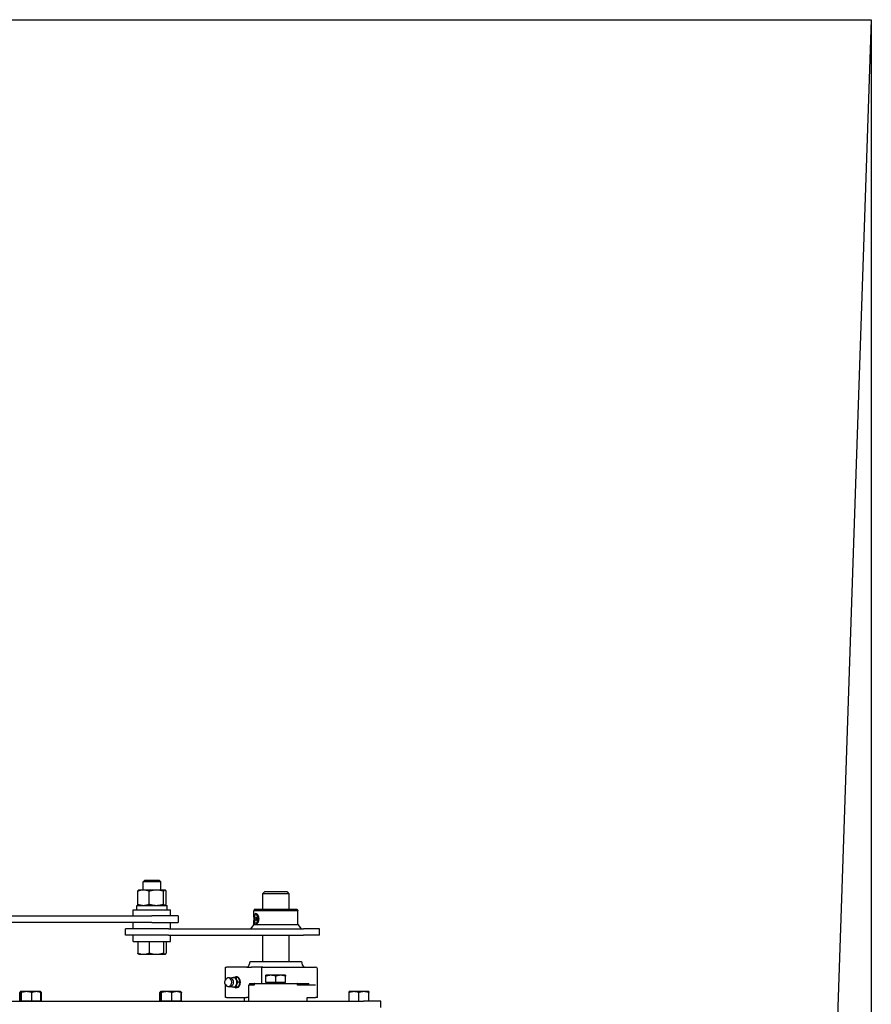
# Model space of a CAD drawing. Header units: inches. Extents: x 5 to 1128, y -85 to 748.
# Tile 616 of 656: x 541 to 565, y 654 to 682. Entities that reach past the tile are written whole.
import ezdxf

# ---------------------------------------------------------------- set-up
doc = ezdxf.new("R2010")
doc.units = ezdxf.units.IN
doc.header["$LTSCALE"] = 32
doc.header["$MEASUREMENT"] = 0
doc.layers.add('Visible (ANSI)', color=7, linetype='Continuous', lineweight=30)

msp = doc.modelspace()

# ---------------------------------------------------------------- linework, layer by layer
at = {"layer": 'Visible (ANSI)'}
for p, q in [((504.84313, 681.93978), (564.84313, 681.93978)), ((564.84313, 681.93978), (563.84313, 652.56478)), ((564.84313, 681.93978), (564.84313, 565.18978)), ((544.10479, 657.38778), (544.0576, 657.34201)), ((544.5576, 657.34201), (544.0576, 657.34201)), ((544.0576, 657.10678), (544.0576, 657.34201)), ((544.10479, 657.38778), (544.51041, 657.38778)), ((544.51041, 657.38778), (544.5576, 657.34201)), ((544.5576, 657.10678), (544.5576, 657.34201)), ((543.90053, 656.70227), (543.90053, 657.07329)), ((543.9326, 657.10678), (543.92674, 657.1034)), ((544.06623, 657.10678), (543.9326, 657.10678)), ((544.43545, 657.10678), (544.06623, 657.10678)), ((544.23192, 656.70227), (544.23192, 657.07329)), ((544.67683, 657.10678), (544.43545, 657.10678)), ((544.63899, 656.70227), (544.63899, 657.07329)), ((544.6826, 657.10678), (544.67683, 657.10678)), ((544.6826, 657.10678), (544.68846, 657.1034)), ((544.71467, 656.70227), (544.71467, 657.07329)), ((547.53063, 657.06478), (547.46813, 657.00228)), ((548.21813, 657.00228), (547.46813, 657.00228)), ((547.46813, 657.00228), (547.46813, 656.56478)), ((547.53063, 657.06478), (548.15563, 657.06478)), ((548.15563, 657.06478), (548.21813, 657.00228)), ((548.21813, 657.00228), (548.21813, 656.56478)), ((543.8731, 656.66878), (544.7421, 656.66878)), ((543.8731, 656.54378), (543.8731, 656.66878)), ((543.9326, 656.66878), (543.92674, 656.67216)), ((544.6826, 656.66878), (544.68846, 656.67216)), ((544.7421, 656.54378), (544.7421, 656.66878)), ((547.2332, 656.56478), (547.21813, 656.50853)), ((547.2332, 656.56478), (548.45306, 656.56478)), ((548.45306, 656.56478), (548.46813, 656.50853)), ((518.3076, 656.36678), (544.3076, 656.36678)), ((543.7761, 656.54378), (544.8391, 656.54378)), ((543.7761, 656.36678), (543.7761, 656.54378)), ((545.0576, 656.36678), (544.3076, 656.36678)), ((544.8391, 656.36678), (544.8391, 656.54378)), ((545.0576, 656.36678), (545.0576, 656.17928)), ((548.46813, 656.50853), (547.21813, 656.50853)), ((547.21813, 656.33003), (547.21813, 656.50853)), ((547.24713, 656.28353), (547.25989, 656.33766)), ((547.24713, 656.28353), (547.29819, 656.28353)), ((547.25989, 656.2294), (547.24713, 656.28353)), ((547.25989, 656.33766), (547.28542, 656.33766)), ((547.28542, 656.33766), (547.29819, 656.28353)), ((547.29819, 656.28353), (547.28542, 656.2294)), ((548.46813, 656.12407), (548.46813, 656.50853)), ((544.3076, 656.17928), (518.3076, 656.17928)), ((544.78224, 656.00228), (543.5576, 656.00228)), ((543.5576, 655.81478), (543.5576, 656.00228)), ((543.7761, 656.00228), (543.7761, 656.17928)), ((544.3076, 656.17928), (545.0576, 656.17928)), ((544.78224, 656.00228), (548.6342, 656.00228)), ((544.8391, 656.00228), (544.8391, 656.17928)), ((547.21813, 656.12407), (547.12126, 656.00228)), ((547.21813, 656.12407), (547.21813, 656.23703)), ((547.21813, 656.12407), (547.27266, 656.12407)), ((547.28542, 656.2294), (547.25989, 656.2294)), ((547.27266, 656.12407), (548.46813, 656.12407)), ((548.46813, 656.12407), (548.565, 656.00228)), ((549.09313, 656.00228), (548.6342, 656.00228)), ((549.09313, 655.81478), (549.09313, 656.00228)), ((544.78224, 655.81478), (543.5576, 655.81478)), ((543.7761, 655.63778), (543.7761, 655.81478)), ((544.78224, 655.81478), (548.6342, 655.81478)), ((544.8391, 655.63778), (544.8391, 655.81478)), ((547.46813, 655.81478), (547.46813, 655.06478)), ((548.21813, 655.81478), (548.21813, 655.06478)), ((549.09313, 655.81478), (548.6342, 655.81478)), ((543.7761, 655.63778), (544.8391, 655.63778)), ((543.90053, 655.63778), (543.90053, 655.30727)), ((544.23192, 655.63778), (544.23192, 655.30727)), ((544.63899, 655.63778), (544.63899, 655.30727)), ((544.71467, 655.63778), (544.71467, 655.30727)), ((543.9326, 655.27378), (543.92674, 655.27716)), ((543.9326, 655.27378), (544.06623, 655.27378)), ((544.06623, 655.27378), (544.43545, 655.27378)), ((544.43545, 655.27378), (544.67683, 655.27378)), ((544.67683, 655.27378), (544.6826, 655.27378)), ((544.6826, 655.27378), (544.68846, 655.27716)), ((546.40915, 654.90853), (546.43844, 654.90853)), ((546.40915, 654.54262), (546.40915, 654.90853)), ((547.00412, 654.90853), (546.43844, 654.90853)), ((547.00412, 654.90853), (547.14554, 654.90853)), ((547.10888, 655.06478), (548.57738, 655.06478)), ((547.47422, 654.90853), (547.14554, 654.90853)), ((547.47422, 654.90853), (548.98063, 654.90853)), ((546.76883, 654.61195), (546.70272, 654.61195)), ((547.43506, 654.85853), (547.43506, 654.43978)), ((547.70251, 654.67416), (547.56188, 654.67416)), ((547.56188, 654.46478), (547.56188, 654.64904)), ((547.98376, 654.67416), (547.70251, 654.67416)), ((547.84313, 654.46478), (547.84313, 654.64904)), ((548.12438, 654.67416), (547.98376, 654.67416)), ((548.12438, 654.46478), (548.12438, 654.64904)), ((549.03063, 654.03978), (549.03063, 654.85853)), ((546.40915, 654.03978), (546.40915, 654.40569)), ((546.41664, 654.55053), (546.44894, 654.57992)), ((546.41664, 654.39778), (546.44894, 654.36839)), ((546.76883, 654.33636), (546.70272, 654.33636)), ((546.82509, 654.47415), (546.75898, 654.47415)), ((547.06103, 654.38978), (547.06103, 653.93978)), ((547.22291, 654.38978), (547.06103, 654.38978)), ((547.08971, 654.43978), (547.08971, 654.38978)), ((547.08971, 654.43978), (547.22291, 654.43978)), ((547.22291, 654.43978), (547.22291, 654.38978)), ((547.23401, 654.43978), (547.22291, 654.43978)), ((547.23401, 654.43978), (548.45225, 654.43978)), ((547.84313, 654.46478), (547.56188, 654.46478)), ((547.59001, 654.46478), (547.59001, 654.43978)), ((548.12438, 654.46478), (547.84313, 654.46478)), ((548.09626, 654.46478), (548.09626, 654.43978)), ((548.46336, 654.43978), (548.45225, 654.43978)), ((548.46336, 654.43978), (548.78762, 654.43978)), ((548.46336, 654.38978), (548.46336, 654.43978)), ((548.97224, 654.38978), (548.46336, 654.38978)), ((548.78762, 654.38978), (548.78762, 654.43978)), ((540.53225, 653.93978), (540.53225, 654.18269)), ((540.54604, 653.93978), (540.54604, 654.18269)), ((540.56043, 654.2068), (540.55432, 654.20327)), ((540.56213, 654.20778), (540.56043, 654.2068)), ((540.56383, 654.20778), (540.56213, 654.20778)), ((540.73015, 654.20778), (540.56383, 654.20778)), ((540.58161, 653.93978), (540.58161, 654.18269)), ((541.00946, 654.20778), (540.73015, 654.20778)), ((540.8787, 653.93978), (540.8787, 654.18269)), ((541.12413, 654.20778), (541.00946, 654.20778)), ((541.12413, 654.20778), (541.12584, 654.2068)), ((541.12584, 654.2068), (541.13195, 654.20327)), ((541.14022, 653.93978), (541.14022, 654.18269)), ((541.15401, 653.93978), (541.15401, 654.18269)), ((544.53225, 653.93978), (544.53225, 654.18269)), ((544.54604, 653.93978), (544.54604, 654.18269)), ((544.56043, 654.2068), (544.55432, 654.20327)), ((544.56213, 654.20778), (544.56043, 654.2068)), ((544.56383, 654.20778), (544.56213, 654.20778)), ((544.73015, 654.20778), (544.56383, 654.20778)), ((544.58161, 653.93978), (544.58161, 654.18269)), ((545.00946, 654.20778), (544.73015, 654.20778)), ((544.8787, 653.93978), (544.8787, 654.18269)), ((545.12413, 654.20778), (545.00946, 654.20778)), ((545.12413, 654.20778), (545.12584, 654.2068)), ((545.12584, 654.2068), (545.13195, 654.20327)), ((545.14022, 653.93978), (545.14022, 654.18269)), ((545.15401, 653.93978), (545.15401, 654.18269)), ((546.43844, 654.03978), (546.40915, 654.03978)), ((546.43844, 654.03978), (547.00412, 654.03978)), ((546.9457, 653.93978), (546.9457, 654.03978)), ((547.05993, 654.03978), (547.00412, 654.03978)), ((547.05993, 654.03978), (547.05993, 653.93978)), ((548.73836, 654.03978), (548.97224, 654.03978)), ((548.73836, 653.93978), (548.73836, 654.03978)), ((548.74057, 653.93978), (548.74057, 654.03978)), ((549.03063, 654.03978), (548.97224, 654.03978)), ((550.07763, 654.20778), (549.93713, 654.20778)), ((549.93713, 653.93978), (549.93713, 654.18268)), ((550.35863, 654.20778), (550.07763, 654.20778)), ((550.21813, 653.93978), (550.21813, 654.18268)), ((550.49913, 654.20778), (550.35863, 654.20778)), ((550.49913, 653.93978), (550.49913, 654.18268)), ((519.34313, 653.93978), (550.34313, 653.93978)), ((540.54604, 653.93978), (540.53225, 653.93978)), ((540.56383, 653.93978), (540.54604, 653.93978)), ((540.56213, 653.93978), (540.56213, 653.93978)), ((540.58161, 653.93978), (540.56383, 653.93978)), ((540.73015, 653.93978), (540.58161, 653.93978)), ((540.8787, 653.93978), (540.73015, 653.93978)), ((541.00946, 653.93978), (540.8787, 653.93978)), ((541.14022, 653.93978), (541.00946, 653.93978)), ((541.12413, 653.93978), (541.12413, 653.93978)), ((541.15401, 653.93978), (541.14022, 653.93978)), ((544.54604, 653.93978), (544.53225, 653.93978)), ((544.56383, 653.93978), (544.54604, 653.93978)), ((544.56213, 653.93978), (544.56213, 653.93978)), ((544.58161, 653.93978), (544.56383, 653.93978)), ((544.73015, 653.93978), (544.58161, 653.93978)), ((544.8787, 653.93978), (544.73015, 653.93978)), ((545.00946, 653.93978), (544.8787, 653.93978)), ((545.14022, 653.93978), (545.00946, 653.93978)), ((545.12413, 653.93978), (545.12413, 653.93978)), ((545.15401, 653.93978), (545.14022, 653.93978)), ((550.84313, 653.93978), (550.34313, 653.93978)), ((550.84313, 653.75228), (550.84313, 653.93978))]:
    msp.add_line(p, q, dxfattribs=at)
for centre, radius, start, end in [((546.92138, 655.06478), 0.1875, 303.55731, 0), ((548.76488, 655.06478), 0.1875, 180, 236.44269), ((548.98063, 654.85853), 0.05, 0, 90), ((546.51375, 654.47415), 0.12795, 35.043536, 105.134486), ((546.51375, 654.47415), 0.12795, 254.865514, 324.956464)]:
    msp.add_arc(centre, radius, start, end, dxfattribs=at)
for centre, major_axis, ratio, start_param, end_param in [((547.27907, 656.28353), (0, 0.15625), 0.40848832, 0.6410601, 2.50053255), ((547.27907, 656.28353), (0, 0.15625), 0.40848832, 0.0499045, 0.6410601), ((547.27907, 656.28353), (0, -0.15625), 0.40848832, 0.6410601, 2.50053255), ((547.27907, 656.28353), (0, -0.15625), 0.40848832, 5.6421252, 6.23328081), ((546.49704, 654.47415), (0, 0.12575), 0.70710678, 2.5699821, 6.85479586), ((546.63776, 654.47415), (0, 0.1378), 0.70710678, 0, 0.63680804), ((546.63776, 654.47415), (0, 0.1378), 0.70710678, 5.23598776, 6.28318531), ((546.72128, 654.47415), (0, -0.15625), 0.70710678, 5.79224464, 9.91571863), ((546.63776, 654.47415), (0, -0.1378), 0.70710678, 5.64637727, 6.28318531), ((546.56613, 654.47415), (0, -0.10433), 0.70710678, 0.78949219, 2.35210046), ((546.63776, 654.47415), (0, -0.1378), 0.70710678, 0, 1.04719755), ((546.63776, 654.47415), (0, -0.1378), 0.70710678, 1.04719755, 2.0943951), ((546.74338, 654.47415), (0, -0.125), 0.70710678, 0.50126686, 2.6403258)]:
    msp.add_ellipse(centre, major_axis=major_axis, ratio=ratio, start_param=start_param, end_param=end_param, dxfattribs=at)
msp.add_ellipse((547.27266, 656.28353), major_axis=(0, -0.1232), ratio=0.40848832, dxfattribs=at)
for points, weights in [([(544.06623, 657.10678), (543.98933, 657.10678), (543.90053, 657.07329)], [1, 1.0379548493, 1]), ([(543.90053, 657.07329), (543.91447, 657.09632), (543.92674, 657.1034)], [1, 1.02579049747, 1.01653146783]), ([(544.23192, 657.07329), (544.14312, 657.10678), (544.06623, 657.10678)], [1, 1.0379548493, 1]), ([(544.43545, 657.10678), (544.34099, 657.10678), (544.23192, 657.07329)], [1, 1.0379548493, 1]), ([(544.63899, 657.07329), (544.52991, 657.10678), (544.43545, 657.10678)], [1, 1.0379548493, 1]), ([(544.67683, 657.10678), (544.65927, 657.10678), (544.63899, 657.07329)], [1, 1.0379548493, 1]), ([(544.71467, 657.07329), (544.69439, 657.10678), (544.67683, 657.10678)], [1, 1.0379548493, 1]), ([(543.92674, 656.67216), (543.91447, 656.67924), (543.90053, 656.70227)], [1.01653146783, 1.02579049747, 1]), ([(543.90053, 656.70227), (543.98933, 656.66878), (544.06623, 656.66878)], [1, 1.0379548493, 1]), ([(544.06623, 656.66878), (544.14312, 656.66878), (544.23192, 656.70227)], [1, 1.0379548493, 1]), ([(544.23192, 656.70227), (544.34099, 656.66878), (544.43545, 656.66878)], [1, 1.0379548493, 1]), ([(544.43545, 656.66878), (544.52991, 656.66878), (544.63899, 656.70227)], [1, 1.0379548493, 1]), ([(544.63899, 656.70227), (544.65927, 656.66878), (544.67683, 656.66878)], [1, 1.0379548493, 1]), ([(544.67683, 656.66878), (544.69439, 656.66878), (544.71467, 656.70227)], [1, 1.0379548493, 1]), ([(543.90053, 655.30727), (543.98933, 655.27378), (544.06623, 655.27378)], [1, 1.0379548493, 1]), ([(543.92674, 655.27716), (543.91447, 655.28424), (543.90053, 655.30727)], [1.01653146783, 1.02579049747, 1]), ([(544.06623, 655.27378), (544.14312, 655.27378), (544.23192, 655.30727)], [1, 1.0379548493, 1]), ([(544.23192, 655.30727), (544.34099, 655.27378), (544.43545, 655.27378)], [1, 1.0379548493, 1]), ([(544.43545, 655.27378), (544.52991, 655.27378), (544.63899, 655.30727)], [1, 1.0379548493, 1]), ([(544.63899, 655.30727), (544.65927, 655.27378), (544.67683, 655.27378)], [1, 1.0379548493, 1]), ([(544.67683, 655.27378), (544.69439, 655.27378), (544.71467, 655.30727)], [1, 1.0379548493, 1]), ([(546.57479, 654.58661), (546.58172, 654.59876), (546.59021, 654.61195)], [1.01723833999, 1.0132325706, 1]), ([(546.59021, 654.61195), (546.61166, 654.61195), (546.63776, 654.61195)], [1, 1.0379548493, 1]), ([(546.63776, 654.61195), (546.66387, 654.61195), (546.70272, 654.61195)], [1, 1.0379548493, 1]), ([(546.70272, 654.61195), (546.70909, 654.57503), (546.72215, 654.54305)], [1, 1.0379548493, 1]), ([(546.80566, 654.54305), (546.79261, 654.57503), (546.76883, 654.61195)], [1, 1.0379548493, 1]), ([(547.56188, 654.64904), (547.56188, 654.67416), (547.56188, 654.67416)], [1, 1.0379548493, 1]), ([(547.70251, 654.67416), (547.63724, 654.67416), (547.56188, 654.64904)], [1, 1.0379548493, 1]), ([(547.84313, 654.64904), (547.76777, 654.67416), (547.70251, 654.67416)], [1, 1.0379548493, 1]), ([(547.98376, 654.67416), (547.91849, 654.67416), (547.84313, 654.64904)], [1, 1.0379548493, 1]), ([(548.12438, 654.64904), (548.04902, 654.67416), (547.98376, 654.67416)], [1, 1.0379548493, 1]), ([(548.12438, 654.67416), (548.12438, 654.67416), (548.12438, 654.64904)], [1, 1.0379548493, 1]), ([(546.59021, 654.33636), (546.58172, 654.34955), (546.57479, 654.3617)], [1, 1.0132325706, 1.01723833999]), ([(546.63776, 654.33636), (546.61166, 654.33636), (546.59021, 654.33636)], [1, 1.0379548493, 1]), ([(546.70272, 654.33636), (546.66387, 654.33636), (546.63776, 654.33636)], [1, 1.0379548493, 1]), ([(546.72215, 654.40526), (546.70909, 654.37328), (546.70272, 654.33636)], [1, 1.0379548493, 1]), ([(546.72215, 654.54305), (546.7352, 654.51108), (546.75898, 654.47415)], [1, 1.0379548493, 1]), ([(546.75898, 654.47415), (546.7352, 654.43723), (546.72215, 654.40526)], [1, 1.0379548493, 1]), ([(546.76883, 654.33636), (546.79261, 654.37328), (546.80566, 654.40526)], [1, 1.0379548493, 1]), ([(546.82509, 654.47415), (546.81872, 654.51108), (546.80566, 654.54305)], [1, 1.0379548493, 1]), ([(546.80566, 654.40526), (546.81872, 654.43723), (546.82509, 654.47415)], [1, 1.0379548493, 1]), ([(540.55849, 654.20537), (540.54622, 654.20014), (540.53225, 654.18269)], [1.01631442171, 1.02608635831, 1]), ([(540.56383, 654.20778), (540.55557, 654.20778), (540.54604, 654.18269)], [1, 1.0379548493, 1]), ([(540.58161, 654.18269), (540.57208, 654.20778), (540.56383, 654.20778)], [1, 1.0379548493, 1]), ([(540.73015, 654.20778), (540.66121, 654.20778), (540.58161, 654.18269)], [1, 1.0379548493, 1]), ([(540.8787, 654.18269), (540.79909, 654.20778), (540.73015, 654.20778)], [1, 1.0379548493, 1]), ([(541.00946, 654.20778), (540.94877, 654.20778), (540.8787, 654.18269)], [1, 1.0379548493, 1]), ([(541.14022, 654.18269), (541.07015, 654.20778), (541.00946, 654.20778)], [1, 1.0379548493, 1]), ([(541.12584, 654.2068), (541.13253, 654.20293), (541.14022, 654.18269)], [1.01210584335, 1.03039692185, 1]), ([(541.13195, 654.20327), (541.14234, 654.19727), (541.15401, 654.18269)], [1.01858235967, 1.02171554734, 1]), ([(541.15401, 654.18269), (541.14576, 654.18596), (541.13777, 654.18879)], [1, 1.00479708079, 1.00838156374]), ([(544.55849, 654.20537), (544.54622, 654.20014), (544.53225, 654.18269)], [1.01631442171, 1.02608635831, 1]), ([(544.56383, 654.20778), (544.55557, 654.20778), (544.54604, 654.18269)], [1, 1.0379548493, 1]), ([(544.58161, 654.18269), (544.57208, 654.20778), (544.56383, 654.20778)], [1, 1.0379548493, 1]), ([(544.73015, 654.20778), (544.66121, 654.20778), (544.58161, 654.18269)], [1, 1.0379548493, 1]), ([(544.8787, 654.18269), (544.79909, 654.20778), (544.73015, 654.20778)], [1, 1.0379548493, 1]), ([(545.00946, 654.20778), (544.94877, 654.20778), (544.8787, 654.18269)], [1, 1.0379548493, 1]), ([(545.14022, 654.18269), (545.07015, 654.20778), (545.00946, 654.20778)], [1, 1.0379548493, 1]), ([(545.12584, 654.2068), (545.13253, 654.20293), (545.14022, 654.18269)], [1.01210584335, 1.03039692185, 1]), ([(545.13195, 654.20327), (545.14234, 654.19727), (545.15401, 654.18269)], [1.01858235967, 1.02171554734, 1]), ([(545.15401, 654.18269), (545.14576, 654.18596), (545.13777, 654.18879)], [1, 1.00479708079, 1.00838156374]), ([(549.93713, 654.18268), (549.93713, 654.20778), (549.93713, 654.20778)], [1, 1.0379548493, 1]), ([(550.07763, 654.20778), (550.01243, 654.20778), (549.93713, 654.18268)], [1, 1.0379548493, 1]), ([(550.21813, 654.18268), (550.14284, 654.20778), (550.07763, 654.20778)], [1, 1.0379548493, 1]), ([(550.35863, 654.20778), (550.29343, 654.20778), (550.21813, 654.18268)], [1, 1.0379548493, 1]), ([(550.49913, 654.18268), (550.42384, 654.20778), (550.35863, 654.20778)], [1, 1.0379548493, 1]), ([(550.49913, 654.20778), (550.49913, 654.20778), (550.49913, 654.18268)], [1, 1.0379548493, 1])]:
    msp.add_rational_spline(points, weights, degree=2, dxfattribs=at)
for points, knots in [([(547.2409, 656.40876), (547.24365, 656.41635), (547.24696, 656.42286), (547.25698, 656.43582), (547.26461, 656.43978), (547.27266, 656.43978)], [1.558374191, 1.558374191, 1.558374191, 1.558374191, 1.652058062, 1.652058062, 1.802233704, 1.802233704, 1.802233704, 1.802233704]), ([(547.27266, 656.43978), (547.28071, 656.43978), (547.29021, 656.43582), (547.30571, 656.42286), (547.31168, 656.41635), (547.31724, 656.40876)], [1.802233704, 1.802233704, 1.802233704, 1.802233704, 1.952409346, 1.952409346, 2.046093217, 2.046093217, 2.046093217, 2.046093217]), ([(547.31724, 656.40876), (547.32059, 656.40418), (547.3238, 656.39922), (547.33469, 656.38019), (547.34203, 656.36268), (547.35201, 656.32421), (547.3546, 656.30324), (547.3546, 656.28353), (547.3546, 656.26382), (547.35201, 656.24285), (547.34203, 656.20438), (547.33469, 656.18687), (547.3238, 656.16784), (547.32059, 656.16288), (547.31724, 656.1583)], [2.046093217, 2.046093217, 2.046093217, 2.046093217, 2.102584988, 2.102584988, 2.25278163, 2.25278163, 2.402978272, 2.402978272, 2.402978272, 2.553174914, 2.553174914, 2.703371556, 2.703371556, 2.759863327, 2.759863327, 2.759863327, 2.759863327]), ([(547.27266, 656.12728), (547.26461, 656.12728), (547.25698, 656.13124), (547.24696, 656.1442), (547.24365, 656.15071), (547.2409, 656.1583)], [0.600744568, 0.600744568, 0.600744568, 0.600744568, 0.75092021, 0.75092021, 0.844604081, 0.844604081, 0.844604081, 0.844604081]), ([(547.31724, 656.1583), (547.31168, 656.15071), (547.30571, 656.1442), (547.29021, 656.13124), (547.28071, 656.12728), (547.27266, 656.12728)], [2.759863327, 2.759863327, 2.759863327, 2.759863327, 2.853547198, 2.853547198, 3.00372284, 3.00372284, 3.00372284, 3.00372284]), ([(547.47422, 654.90853), (547.46921, 654.90853), (547.46329, 654.907), (547.45422, 654.90199), (547.44939, 654.89776), (547.44271, 654.88886), (547.43959, 654.88274), (547.43612, 654.87151), (547.43506, 654.8645), (547.43506, 654.85853)], [-0.198415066, -0.198415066, -0.198415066, -0.198415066, -0.144401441, -0.144401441, -0.093393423, -0.093393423, -0.045517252, -0.045517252, 0, 0, 0, 0]), ([(546.58025, 654.58526), (546.58025, 654.58526), (546.57996, 654.58502), (546.5792, 654.58452), (546.57903, 654.58442), (546.57885, 654.58431)], [3.669506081, 3.669506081, 3.669506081, 3.669506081, 3.759449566, 3.759449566, 3.780602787, 3.780602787, 3.780602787, 3.780602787]), ([(546.41664, 654.39778), (546.41063, 654.40324), (546.40537, 654.40996), (546.39656, 654.42539), (546.39308, 654.43414), (546.38828, 654.45271), (546.38699, 654.46252), (546.38671, 654.48221), (546.38772, 654.49208), (546.39199, 654.51091), (546.39524, 654.51988), (546.40373, 654.53598), (546.40895, 654.54313), (546.41553, 654.54951), (546.41608, 654.55003), (546.41664, 654.55053)], [1.6188081, 1.6188081, 1.6188081, 1.6188081, 1.93911213, 1.93911213, 2.26780621, 2.26780621, 2.59799076, 2.59799076, 2.92809932, 2.92809932, 3.25829127, 3.25829127, 3.58739104, 3.58739104, 3.61717965, 3.61717965, 3.61717965, 3.61717965]), ([(546.57885, 654.364), (546.57903, 654.36389), (546.5792, 654.36379), (546.57996, 654.36329), (546.58025, 654.36305), (546.58025, 654.36305)], [1.455384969, 1.455384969, 1.455384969, 1.455384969, 1.47653819, 1.47653819, 1.566481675, 1.566481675, 1.566481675, 1.566481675])]:
    msp.add_open_spline(points, degree=3, knots=knots, dxfattribs=at)

doc.saveas('drawing.dxf')
